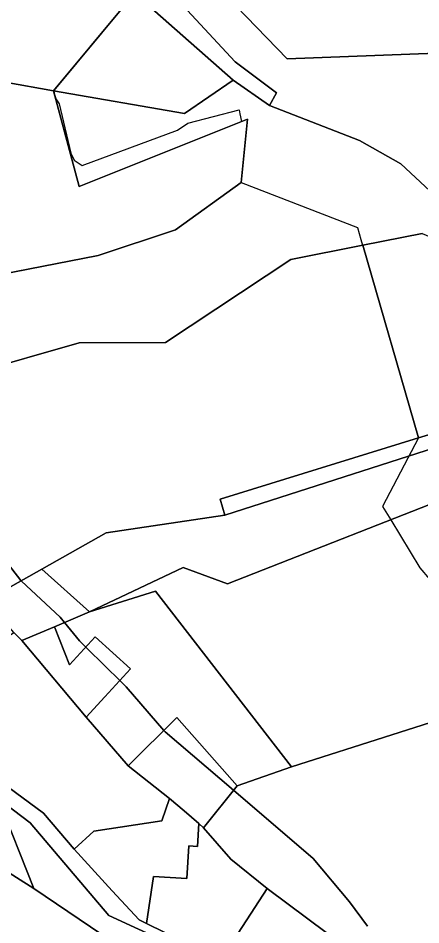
# Model space of a CAD drawing. Extents: x -477304 to -465429, y -1159113 to -1149210.
# Drawn here: x -474816.9 to -474719.8, y -1154657.1 to -1154438.1 of the extents above; entities that cross this region are included whole.
import ezdxf

# ---------------------------------------------------------------- set-up
doc = ezdxf.new("R2010")
doc.units = 0
for name, color, linetype in [('BPEJ_s', 7, 'Continuous'), ('orna_s', 7, 'Continuous'), ('ostatni_s', 7, 'Continuous'), ('PUPFL_s', 7, 'Continuous'), ('trav_porost_s', 7, 'Continuous'), ('voda_s', 7, 'Continuous'), ('zahrada_s', 7, 'Continuous')]:
    doc.layers.add(name, color=color, linetype=linetype)

msp = doc.modelspace()

# ---------------------------------------------------------------- linework, layer by layer
at = {"layer": 'BPEJ_s'}
for points in [[(-474707.61, -1154446.26), (-474752.04, -1154447.93), (-474766.79, -1154432.54)], [(-474707.61, -1154446.26), (-474752.04, -1154447.93), (-474766.79, -1154432.54)], [(-474791.28, -1154435.07), (-474808.29, -1154455.6), (-474808.28, -1154455.68), (-474808.2, -1154456.23), (-474807.83, -1154457.62), (-474806.98, -1154458.8), (-474804.22, -1154470.71), (-474803.37, -1154472.41), (-474802.87, -1154472.74), (-474801.45, -1154473.68), (-474778.49, -1154465.18), (-474775.94, -1154463.48), (-474763.6, -1154460.29), (-474763.41, -1154461.27), (-474763.05, -1154463.08), (-474761.58, -1154462.49), (-474763.13, -1154477.79), (-474735.08, -1154488.65), (-474734.26, -1154491.55), (-474733.86, -1154492.97), (-474733.76, -1154492.95), (-474720.33, -1154539.46), (-474729.03, -1154556), (-474727.04, -1154559.26), (-474720.01, -1154570.86), (-474717.67, -1154573.62)], [(-474791.28, -1154435.07), (-474808.29, -1154455.6), (-474808.28, -1154455.68), (-474808.2, -1154456.23), (-474807.83, -1154457.62), (-474806.98, -1154458.8), (-474804.22, -1154470.71), (-474803.37, -1154472.41), (-474802.87, -1154472.74), (-474801.45, -1154473.68), (-474778.49, -1154465.18), (-474775.94, -1154463.48), (-474763.6, -1154460.29), (-474763.41, -1154461.27), (-474763.05, -1154463.08), (-474761.58, -1154462.49), (-474763.13, -1154477.79), (-474735.08, -1154488.65), (-474734.26, -1154491.55), (-474733.86, -1154492.97), (-474733.76, -1154492.95), (-474720.33, -1154539.46), (-474729.03, -1154556), (-474727.04, -1154559.26), (-474720.01, -1154570.86), (-474717.67, -1154573.62)], [(-474835.9, -1154548.53), (-474816.21, -1154573.94), (-474816.12, -1154574.05), (-474806.77, -1154582.77), (-474805.72, -1154584.05), (-474802.09, -1154588.51), (-474800.59, -1154589.99), (-474795.85, -1154594.63), (-474792.37, -1154598.04), (-474790.82, -1154599.57), (-474781.74, -1154610.09), (-474781.46, -1154610.41), (-474764.96, -1154624.56), (-474745.74, -1154641.03), (-474737.02, -1154651.45), (-474732.66, -1154657.4)], [(-474732.66, -1154657.4), (-474737.02, -1154651.45), (-474745.74, -1154641.03), (-474764.96, -1154624.56), (-474781.46, -1154610.41), (-474781.74, -1154610.09), (-474790.82, -1154599.57), (-474792.37, -1154598.04), (-474795.85, -1154594.63), (-474800.59, -1154589.99), (-474802.09, -1154588.51), (-474805.72, -1154584.05), (-474806.77, -1154582.77), (-474816.12, -1154574.05), (-474816.21, -1154573.94), (-474835.9, -1154548.53)]]:
    msp.add_lwpolyline(points, dxfattribs=at)
at = {"layer": 'orna_s'}
msp.add_lwpolyline([(-474808.35, -1154455.67), (-474831.79, -1154451.46), (-474825.06, -1154423.62), (-474822.1, -1154416.88), (-474816.22, -1154416.15), (-474808.03, -1154417.67), (-474791.28, -1154435.07)], close=True, dxfattribs=at)
at = {"layer": 'ostatni_s'}
for points in [[(-474765.05, -1154453.09), (-474783.9, -1154436.41), (-474801.95, -1154414.36), (-474802.64, -1154408.53), (-474802.25, -1154407.96), (-474764.55, -1154448.68), (-474754.62, -1154456.2), (-474756.31, -1154459.25)], [(-474813.12, -1154648.24), (-474828.11, -1154638.77), (-474850.4, -1154581), (-474861.66, -1154536.87), (-474858.86, -1154534.54), (-474846.22, -1154575.9), (-474840.71, -1154595.18), (-474832.78, -1154615.79), (-474827.49, -1154622.36), (-474821.8, -1154626.57)], [(-474804.48, -1154594.24), (-474798.3, -1154587.49), (-474789.82, -1154595.25), (-474795.99, -1154602), (-474800.48, -1154606.91), (-474816, -1154588.38), (-474808.11, -1154585.06)], [(-474795.04, -1154654.81), (-474765.36, -1154668.5), (-474780.67, -1154663.48), (-474791.27, -1154663.04), (-474813.12, -1154648.24), (-474821.8, -1154626.57), (-474814.01, -1154632.44)], [(-474776.89, -1154629.52), (-474773.33, -1154632.59), (-474773.68, -1154638.13), (-474775.76, -1154638), (-474776.25, -1154645.89), (-474784.25, -1154645.39), (-474785.96, -1154656.7), (-474787.72, -1154655.82), (-474794.2, -1154648.81), (-474803.42, -1154638.79), (-474798.67, -1154634.42), (-474782.25, -1154631.92), (-474780.38, -1154626.51)]]:
    msp.add_lwpolyline(points, close=True, dxfattribs=at)
msp.add_lwpolyline([(-474765.36, -1154668.5), (-474795.04, -1154654.81), (-474814.01, -1154632.44), (-474821.8, -1154626.57), (-474824.38, -1154620.12), (-474810.76, -1154630.1), (-474803.42, -1154638.79), (-474794.2, -1154648.81), (-474787.72, -1154655.82), (-474785.96, -1154656.7), (-474777.22, -1154661)], dxfattribs=at)
at = {"layer": 'PUPFL_s'}
for points in [[(-474540.4, -1154651.54), (-474582.76, -1154621.11), (-474601.82, -1154596.53), (-474613.73, -1154583.83), (-474626.95, -1154566.04), (-474638.56, -1154547.71), (-474665.24, -1154528.9), (-474682.06, -1154517.99), (-474687.63, -1154511.05), (-474701.85, -1154496.61), (-474711.65, -1154485.35), (-474724.62, -1154473.31), (-474734.61, -1154467.63), (-474756.31, -1154459.25), (-474754.62, -1154456.2), (-474764.55, -1154448.68), (-474802.25, -1154407.96)], [(-474766.79, -1154432.54), (-474752.04, -1154447.93), (-474707.61, -1154446.26), (-474697.28, -1154465.67), (-474695.33, -1154484.05), (-474687.92, -1154496.11), (-474644.24, -1154489.74), (-474643.38, -1154471.47), (-474620.7, -1154470.38), (-474622.83, -1154486.87), (-474632.59, -1154509.15), (-474625.41, -1154519.2), (-474628.51, -1154530.34), (-474615.25, -1154557.33), (-474598.23, -1154559.14), (-474598.04, -1154579.45), (-474577.43, -1154608.26), (-474534.34, -1154591.42)], [(-474719.44, -1154490.12), (-474733.76, -1154492.95), (-474751.12, -1154496.38), (-474781.38, -1154516.45), (-474802.18, -1154516.51), (-474828.06, -1154523.95), (-474843.23, -1154519.15), (-474843.07, -1154517.4), (-474842.19, -1154507.5), (-474834.72, -1154502.7), (-474797.56, -1154495.4), (-474778.98, -1154489.21), (-474763.13, -1154477.79), (-474761.58, -1154462.49), (-474802.16, -1154478.77), (-474808.35, -1154455.67), (-474776.76, -1154461.13), (-474765.05, -1154453.09), (-474756.31, -1154459.25), (-474734.61, -1154467.63), (-474724.62, -1154473.31), (-474711.65, -1154485.35)], [(-474702.94, -1154537.53), (-474767.04, -1154558.14), (-474768.16, -1154554.23), (-474720.33, -1154539.46), (-474703.62, -1154534.48)]]:
    msp.add_lwpolyline(points, dxfattribs=at)
for points in [[(-474765.05, -1154453.09), (-474776.76, -1154461.13), (-474808.35, -1154455.67), (-474791.28, -1154435.07), (-474808.03, -1154417.67), (-474801.42, -1154418.89), (-474801.95, -1154414.36), (-474783.9, -1154436.41)], [(-474720.33, -1154539.46), (-474733.76, -1154492.95), (-474719.44, -1154490.12), (-474706.11, -1154495.64), (-474688.12, -1154514.17), (-474690.13, -1154526.92), (-474703.62, -1154534.48)], [(-474671.26, -1154534.48), (-474691.7, -1154549.01), (-474706.98, -1154551.4), (-474766.44, -1154574.71), (-474777.11, -1154570.74), (-474799.67, -1154581.5), (-474811.22, -1154571.13), (-474795.64, -1154562.41), (-474767.04, -1154558.14), (-474702.94, -1154537.53), (-474665.24, -1154528.9), (-474638.56, -1154547.71), (-474626.95, -1154566.04), (-474692.53, -1154598.6), (-474702.61, -1154603.45), (-474709.9, -1154591.11), (-474681.95, -1154575.84), (-474662.99, -1154568.96)], [(-474671.26, -1154534.48), (-474662.99, -1154568.96), (-474681.95, -1154575.84), (-474709.9, -1154591.11), (-474702.61, -1154603.45), (-474750.99, -1154618.9), (-474783.77, -1154576.5), (-474799.67, -1154581.5), (-474777.11, -1154570.74), (-474766.44, -1154574.71), (-474706.98, -1154551.4), (-474691.7, -1154549.01)], [(-474824.49, -1154578.62), (-474811.22, -1154571.13), (-474799.67, -1154581.5), (-474808.11, -1154585.06), (-474816, -1154588.38), (-474817.97, -1154586.46), (-474821.21, -1154582.56)]]:
    msp.add_lwpolyline(points, close=True, dxfattribs=at)
at = {"layer": 'trav_porost_s'}
msp.add_lwpolyline([(-474503.73, -1154426.92), (-474504.41, -1154455.05), (-474495.05, -1154471.02), (-474481.56, -1154512.48), (-474480.67, -1154521.18), (-474496, -1154546.74), (-474541.1, -1154542.25), (-474547.43, -1154541.62), (-474548.72, -1154536.66), (-474606.07, -1154530.68), (-474616.8, -1154481.18), (-474620.7, -1154470.38), (-474643.38, -1154471.47), (-474644.24, -1154489.74), (-474687.92, -1154496.11), (-474695.33, -1154484.05), (-474697.28, -1154465.67), (-474707.61, -1154446.26), (-474752.04, -1154447.93), (-474766.79, -1154432.54)], dxfattribs=at)
for points in [[(-474808.35, -1154455.67), (-474802.16, -1154478.77), (-474761.58, -1154462.49), (-474763.13, -1154477.79), (-474778.98, -1154489.21), (-474797.56, -1154495.4), (-474834.72, -1154502.7), (-474842.19, -1154507.5), (-474842.5, -1154505.56), (-474841.97, -1154505.35), (-474843.69, -1154500.96), (-474855.17, -1154453.03), (-474855.23, -1154446.75), (-474831.79, -1154451.46)], [(-474767.04, -1154558.14), (-474795.64, -1154562.41), (-474811.22, -1154571.13), (-474824.49, -1154578.62), (-474830.84, -1154571.66), (-474839.4, -1154562.29), (-474865.21, -1154505.85), (-474861.24, -1154504.95), (-474860.26, -1154507.45), (-474858.58, -1154511.74), (-474856.79, -1154516.24), (-474854.63, -1154521.85), (-474845.3, -1154518.26), (-474843.07, -1154517.4), (-474843.23, -1154519.15), (-474828.06, -1154523.95), (-474802.18, -1154516.51), (-474781.38, -1154516.45), (-474751.12, -1154496.38), (-474733.76, -1154492.95), (-474720.33, -1154539.46), (-474768.16, -1154554.23)], [(-474783.77, -1154576.5), (-474750.99, -1154618.9), (-474764.1, -1154623.48), (-474778.59, -1154606.98), (-474790.39, -1154618.65), (-474800.48, -1154606.91), (-474795.99, -1154602), (-474789.82, -1154595.25), (-474798.3, -1154587.49), (-474804.48, -1154594.24), (-474808.11, -1154585.06), (-474799.67, -1154581.5)], [(-474708.42, -1154655.91), (-474719.22, -1154668.63), (-474730.7, -1154665.87), (-474737.54, -1154662.69), (-474756.83, -1154648.29), (-474765.58, -1154641.22), (-474772.16, -1154633.6), (-474764.1, -1154623.48), (-474750.99, -1154618.9), (-474702.61, -1154603.45), (-474692.53, -1154598.6), (-474681.01, -1154609.05), (-474660.51, -1154640.35), (-474695.41, -1154649.98)], [(-474790.39, -1154618.65), (-474778.59, -1154606.98), (-474764.1, -1154623.48), (-474772.16, -1154633.6), (-474773.33, -1154632.59), (-474776.89, -1154629.52), (-474780.38, -1154626.51)]]:
    msp.add_lwpolyline(points, close=True, dxfattribs=at)
at = {"layer": 'voda_s'}
msp.add_lwpolyline([(-474821.13, -1154657.4), (-474841.26, -1154645.04), (-474850.87, -1154623.01), (-474862.4, -1154583.42), (-474870.81, -1154558.93), (-474918.41, -1154488.23), (-474926.11, -1154456.37), (-474922.64, -1154455.05), (-474921.8, -1154457.59), (-474912.05, -1154483.57), (-474893.37, -1154511.18), (-474883.01, -1154523.11), (-474880.6, -1154525.89), (-474867.36, -1154541.14), (-474843, -1154620.5), (-474830.45, -1154637.1), (-474828.11, -1154638.77), (-474813.12, -1154648.24), (-474791.27, -1154663.04)], dxfattribs=at)
at = {"layer": 'zahrada_s'}
for points in [[(-474780.38, -1154626.51), (-474782.25, -1154631.92), (-474798.67, -1154634.42), (-474803.42, -1154638.79), (-474810.76, -1154630.1), (-474824.38, -1154620.12), (-474825.49, -1154617.48), (-474830.9, -1154595.31), (-474817.97, -1154586.46), (-474816, -1154588.38), (-474800.48, -1154606.91), (-474790.39, -1154618.65)], [(-474775.76, -1154638), (-474773.68, -1154638.13), (-474773.33, -1154632.59), (-474772.16, -1154633.6), (-474765.58, -1154641.22), (-474756.83, -1154648.29), (-474766.83, -1154663.63), (-474777.22, -1154661), (-474785.96, -1154656.7), (-474784.25, -1154645.39), (-474776.25, -1154645.89)], [(-474766.83, -1154663.63), (-474756.83, -1154648.29), (-474737.54, -1154662.69), (-474747.33, -1154668.2)]]:
    msp.add_lwpolyline(points, close=True, dxfattribs=at)

doc.saveas('drawing.dxf')
